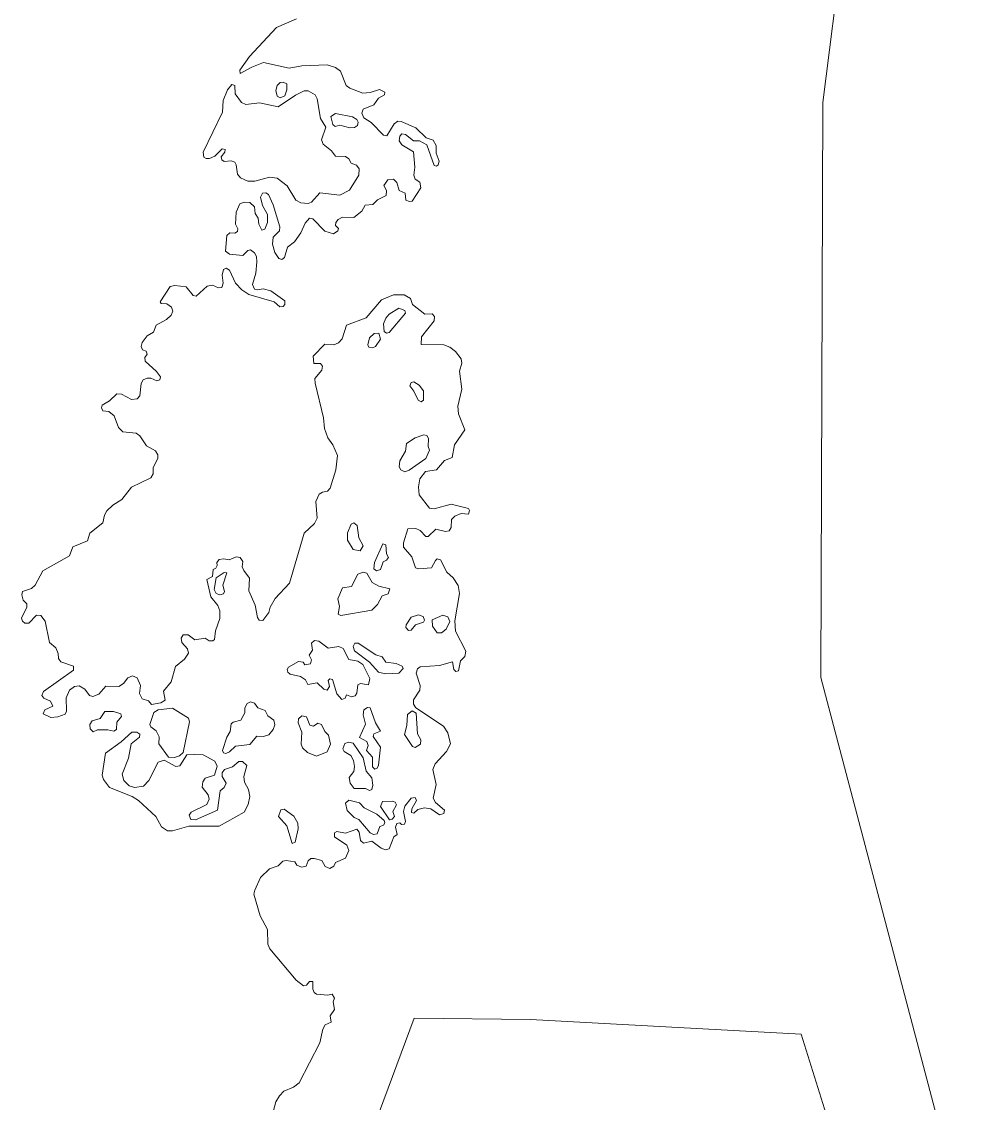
# Model space of a CAD drawing. Extents: x 369010 to 739155, y 6377141 to 6616555.
# Drawn here: x 526813 to 528885, y 6450277 to 6452630 of the extents above; entities that cross this region are included whole.
import ezdxf

# ---------------------------------------------------------------- set-up
doc = ezdxf.new("R2010")
doc.units = 0
doc.header["$LTSCALE"] = 40
doc.layers.add('1', color=7, linetype='Continuous', lineweight=13)

msp = doc.modelspace()

# ---------------------------------------------------------------- linework, layer by layer
at = {"layer": '1'}
for points in [[(527530.43, 6449471.53), (527362.28, 6449580.76), (527428.48, 6449813.63), (527668.79, 6450460.58), (527921.85, 6450457.6), (528512.04, 6450425.66), (528696.74, 6449833.16), (528884.92, 6449882.31), (528861.41, 6450042.02), (528554.9, 6451202.37), (528559.04, 6452454.24), (528601.74, 6452792.87)], [(528601.74, 6452792.87), (528559.04, 6452454.24), (528554.9, 6451202.37), (528861.41, 6450042.02)], [(527412.43, 6452636.46), (527368.57, 6452617.43), (527309.65, 6452554.37), (527288.46, 6452524.42), (527289.46, 6452517.3), (527314.61, 6452531.2), (527340.6, 6452540.97), (527396.54, 6452529.05), (527423.68, 6452533.85), (527478.96, 6452536.33)], [(527478.96, 6452536.33), (527497.33, 6452530.21), (527508.25, 6452522.27), (527520.67, 6452491.48), (527528.61, 6452485.03), (527556.58, 6452474.77), (527572.63, 6452475.93), (527592.83, 6452482.21), (527604.91, 6452476.92), (527604.08, 6452470.96), (527591.17, 6452463.35), (527580.41, 6452449.28), (527557.74, 6452439.35), (527554.93, 6452430.91), (527559.23, 6452420.81), (527574.95, 6452410.72), (527602.09, 6452382.91), (527609.38, 6452381.92), (527625.1, 6452407.41), (527632.88, 6452413.7), (527640.16, 6452412.54), (527672.27, 6452398.8), (527694.45, 6452376.95), (527710.17, 6452372.49), (527716.29, 6452360.24), (527716.46, 6452343.52), (527723.08, 6452326.31), (527721.26, 6452318.2), (527716.95, 6452315.39), (527711.99, 6452317.04), (527696.27, 6452362.06), (527680.21, 6452370.5), (527667.3, 6452370.5), (527649.59, 6452384.73), (527641.82, 6452385.73), (527637.35, 6452380.76), (527635.69, 6452370.5), (527641.82, 6452362.06), (527666.97, 6452347), (527670.28, 6452313.07), (527667.97, 6452296.19), (527670.78, 6452286.92), (527681.21, 6452280.8), (527683.36, 6452268.05), (527664.16, 6452239.59), (527658.37, 6452238.43), (527650.59, 6452241.41), (527649.1, 6452256.8), (527635.69, 6452262.92), (527631.22, 6452279.8), (527623.78, 6452286.92), (527611.2, 6452285.93), (527602.76, 6452273.18), (527608.38, 6452262.59), (527607.72, 6452251.34), (527589.02, 6452242.4), (527578.76, 6452232.3), (527561.55, 6452230.81), (527554.26, 6452217.24), (527537.05, 6452203.84), (527512.72, 6452204.5), (527503.12, 6452199.7), (527497.83, 6452193.24), (527497.17, 6452186.62), (527503.62, 6452180), (527502.63, 6452174.54), (527492.7, 6452168.58), (527474.16, 6452174.05), (527447.68, 6452200.69), (527440.23, 6452202.18), (527430.96, 6452191.75), (527421.53, 6452170.4), (527407.63, 6452150.71), (527392.4, 6452139.46), (527385.95, 6452116.45), (527380.15, 6452112.64), (527373.53, 6452114.46), (527365.09, 6452127.7), (527360.13, 6452145.58), (527361.78, 6452160.97), (527375.35, 6452174.87), (527375.69, 6452183.81), (527361.45, 6452231.64), (527351.02, 6452254.15), (527345.56, 6452257.79), (527338.28, 6452256.8), (527334.14, 6452247.86), (527338.28, 6452230.15), (527349.2, 6452209.96), (527349.37, 6452193.24), (527343.25, 6452178.51), (527336.96, 6452176.03), (527330.34, 6452189.11), (527328.85, 6452202.18), (527322.06, 6452212.77), (527320.9, 6452226.84), (527310.31, 6452236.61), (527298.06, 6452237.43), (527289.13, 6452233.3), (527280.85, 6452215.59)], [(527280.85, 6452215.59), (527279.69, 6452189.44), (527284.66, 6452178.85), (527283.66, 6452173.22), (527277.71, 6452169.91), (527266.95, 6452170.57), (527260.49, 6452164.45), (527257.35, 6452130.52), (527266.29, 6452124.06), (527295.42, 6452121.08), (527306.34, 6452131.84), (527311.97, 6452133.33), (527320.57, 6452127.04), (527325.04, 6452118.93), (527326.03, 6452107.35), (527323.39, 6452082.69), (527316.6, 6452057.7), (527320.57, 6452047.77), (527327.03, 6452045.95), (527339.94, 6452048.26), (527356.16, 6452043.79), (527386.77, 6452022.61), (527387.1, 6452014.17), (527383.46, 6452009.87), (527375.69, 6452009.2), (527363.44, 6452019.96), (527308.66, 6452035.85), (527293.1, 6452046.44), (527279.69, 6452061.17), (527265.96, 6452088.98), (527258.67, 6452093.28), (527253.54, 6452090.63), (527250.23, 6452078.22), (527252.38, 6452061.01), (527249.24, 6452051.08), (527242.62, 6452050.41), (527229.55, 6452056.21), (527217.3, 6452054.39), (527193.47, 6452032.87), (527187.34, 6452033.86), (527171.95, 6452052.73), (527146.96, 6452055.88), (527137.36, 6452053.72), (527115.18, 6452020.29), (527117.5, 6452016.65), (527129.42, 6452016.16), (527139.68, 6452008.21), (527142.82, 6451999.77), (527138.85, 6451991.16), (527128.92, 6451982.06), (527106.24, 6451969.48), (527100.78, 6451954.26), (527086.55, 6451945.98), (527076.12, 6451931.91), (527073.81, 6451922.65), (527076.62, 6451915.69), (527085.06, 6451913.05), (527086.55, 6451906.43), (527081.75, 6451898.65), (527082.41, 6451890.87), (527107.24, 6451868.19), (527116.01, 6451856.94), (527114.52, 6451850.65), (527108.23, 6451848.17), (527095.16, 6451854.13), (527087.21, 6451854.13), (527077.94, 6451850.65), (527073.97, 6451842.38), (527070.99, 6451815.73), (527065.37, 6451808.94), (527052.46, 6451807.79), (527030.94, 6451819.21), (527020.51, 6451819.54), (527005.12, 6451804.64), (526989.07, 6451795.21), (526987.25, 6451789.08), (526990.23, 6451782.79), (527003.63, 6451781.14), (527014.72, 6451771.87), (527024.15, 6451746.22), (527033.59, 6451737.28), (527063.21, 6451733.97), (527070.99, 6451728.34), (527085.72, 6451706.66), (527104.76, 6451696.07), (527110.22, 6451687.13), (527110.22, 6451679.02), (527099.79, 6451659.33), (527099.62, 6451645.92), (527095.16, 6451636.99), (527052.62, 6451616.79), (527031.77, 6451589.82), (527011.74, 6451577.57), (526999, 6451565.32), (526993.87, 6451555.89), (526990.56, 6451538.84), (526961.93, 6451516.83), (526956.63, 6451499.62), (526925.18, 6451486.54), (526917.74, 6451467.34)], [(527429.31, 6451516.83), (527451.82, 6451537.52), (527457.44, 6451549.1), (527454.63, 6451585.35), (527461.75, 6451601.07), (527468.86, 6451606.04), (527479.62, 6451608.02), (527485.75, 6451614.31), (527497.99, 6451654.36), (527501.63, 6451685.48), (527491.54, 6451708.65), (527480.45, 6451723.71), (527473.33, 6451744.23), (527471.35, 6451767.57), (527452.64, 6451843.2), (527452.48, 6451853.46), (527467.71, 6451871.67), (527468.7, 6451879.95), (527464.23, 6451885.57), (527450.16, 6451886.23), (527448.67, 6451901.63), (527473.83, 6451927.78), (527493.36, 6451926.78), (527503.62, 6451931.25), (527512.06, 6451939.69), (527521.49, 6451969.48), (527563.7, 6451985.21), (527597.13, 6452024.6), (527623.94, 6452035.68), (527647.11, 6452035.68), (527660.52, 6452027.57), (527664.99, 6452014.67), (527691.96, 6451993.48), (527707.85, 6451993.98), (527712.82, 6451988.35), (527712.32, 6451978.92), (527684.68, 6451944.16), (527684.18, 6451927.28), (527733.01, 6451926.62), (527746.41, 6451921.32), (527758.5, 6451912.22), (527771.24, 6451896), (527772.56, 6451886.57), (527767.6, 6451869.02), (527772.56, 6451829.96), (527763.96, 6451792.72), (527765.28, 6451776.01), (527778.69, 6451741.58), (527756.34, 6451708.81), (527751.71, 6451681.01), (527734.66, 6451674.72), (527717.45, 6451654.2), (527693.45, 6451650.89), (527681.21, 6451634.67), (527677.9, 6451617.62), (527679.55, 6451600.24), (527702.39, 6451570.78), (527712.49, 6451569.79), (527749.56, 6451579.89), (527786.8, 6451570.29), (527789.28, 6451565.82), (527787.13, 6451558.21), (527770.91, 6451559.53), (527757.5, 6451553.57), (527750.06, 6451546.29), (527749.56, 6451529.08), (527744.76, 6451521.79), (527736.81, 6451520.31), (527715.63, 6451525.27), (527699.41, 6451509.55), (527693.95, 6451509.55), (527681.7, 6451521.96), (527672.27, 6451526.76), (527654.89, 6451526.26), (527645.29, 6451495.64), (527645.29, 6451486.38), (527663.66, 6451465.03), (527671.44, 6451441.19), (527678.72, 6451438.88), (527706.69, 6451440.7), (527714.8, 6451457.25), (527718.94, 6451460.72), (527725.89, 6451458.41), (527739.79, 6451431.76), (527753.37, 6451419.02), (527764.62, 6451402.8), (527767.6, 6451384.92), (527757.17, 6451325.51), (527758.83, 6451303.16), (527781.5, 6451259.31), (527779.35, 6451248.22), (527769.75, 6451238.78), (527764.95, 6451216.94), (527759.32, 6451215.28), (527755.35, 6451219.92), (527752.04, 6451236.47), (527723.57, 6451228.69), (527681.87, 6451225.54), (527675.58, 6451221.07), (527673.1, 6451211.47)], [(526917.74, 6451467.34), (526859.31, 6451434.24), (526843.09, 6451403.62), (526834.98, 6451395.85), (526815.62, 6451389.56), (526813.8, 6451381.94), (526816.45, 6451370.52), (526824.39, 6451362.75), (526824.89, 6451355.3), (526813.3, 6451331.63), (526815.45, 6451325.01), (526820.58, 6451320.54), (526828.86, 6451320.71), (526845.41, 6451338.25), (526855.01, 6451336.93), (526864.44, 6451324.68), (526874.04, 6451278.17), (526887.61, 6451266.59), (526893.24, 6451254.34), (526893.9, 6451243.75), (526898.87, 6451236.63), (526926.34, 6451227.2), (526926.34, 6451218.26), (526861.3, 6451171.92), (526857.49, 6451163.15), (526861.8, 6451157.02), (526876.36, 6451150.4), (526881.32, 6451139.65), (526864.11, 6451132.03), (526860.14, 6451123.1), (526877.35, 6451115.32), (526892.41, 6451116.48), (526908.14, 6451122.6), (526911.45, 6451128.72), (526910.12, 6451158.18), (526917.57, 6451174.4), (526928.82, 6451182.51), (526939.09, 6451183.84), (526951, 6451176.88), (526960.93, 6451163.15), (526968.71, 6451161), (526981.45, 6451165.8), (526996.68, 6451183.34), (527024.82, 6451182.68), (527035.08, 6451189.3), (527044.84, 6451201.54), (527054.94, 6451205.52), (527065.2, 6451201.38), (527072.15, 6451184.99), (527070.5, 6451167.45), (527076.12, 6451156.03), (527090.03, 6451151.56), (527096.15, 6451143.12), (527117, 6451146.93), (527126.44, 6451152.56), (527122.3, 6451172.75), (527139.35, 6451192.77), (527148.28, 6451226.37), (527168.47, 6451241.93), (527176.75, 6451255), (527174.93, 6451264.77), (527162.18, 6451278.34), (527160.86, 6451288.1), (527165.66, 6451295.05), (527175.92, 6451295.05), (527190.65, 6451283.97), (527213.16, 6451287.77), (527221.77, 6451281.81), (527230.04, 6451281.81), (527233.35, 6451285.12), (527236, 6451303.83), (527245.1, 6451330.47), (527245.1, 6451347.19), (527240.96, 6451358.94), (527225.57, 6451377.97), (527217.13, 6451415.54), (527229.05, 6451422.49), (527231.03, 6451437.39), (527236.83, 6451440.04), (527239.64, 6451446.16), (527238.65, 6451452.78), (527244.11, 6451459.07), (527253.21, 6451460.89), (527265.29, 6451458.08), (527281.02, 6451465.03), (527289.46, 6451463.37), (527295.42, 6451454.77), (527294.09, 6451443.51), (527297.57, 6451435.57), (527309.81, 6451418.35), (527308.16, 6451391.05), (527322.56, 6451359.44), (527327.03, 6451332.95), (527331.16, 6451327.33), (527338.61, 6451326.67), (527352.02, 6451343.71), (527355, 6451355.63), (527365.92, 6451374.33), (527397.2, 6451407.93), (527429.31, 6451516.83)], [(527673.1, 6451211.47), (527682.03, 6451184.83), (527681.21, 6451174.4), (527667.3, 6451153.88), (527667.3, 6451144.11), (527671.94, 6451136.34), (527732.35, 6451096.45), (527741.95, 6451081.55), (527747.57, 6451058.05), (527738.97, 6451040.84), (527714.14, 6451014.52), (527709.51, 6451002.28), (527716.29, 6450969.01), (527710.17, 6450939.22), (527715.13, 6450930.28), (527734.66, 6450913.4), (527733.17, 6450906.12), (527723.74, 6450903.47), (527705.04, 6450916.38), (527691.3, 6450918.37), (527676.9, 6450914.56), (527667.8, 6450906.95), (527663, 6450908.44), (527663.33, 6450916.38), (527673.92, 6450934.42), (527670.78, 6450940.88), (527661.84, 6450939.55), (527648.44, 6450922.17), (527645.46, 6450910.59), (527649.93, 6450888.91), (527647.44, 6450882.95), (527640.82, 6450882.29), (527637.18, 6450886.09), (527631.22, 6450884.11), (527628.24, 6450876.66), (527631.55, 6450860.44), (527624.44, 6450854.98), (527614.51, 6450828.99), (527606.07, 6450827.17), (527596.8, 6450830.98), (527576.11, 6450846.21), (527558.4, 6450841.57), (527551.95, 6450847.2), (527548.97, 6450865.74), (527543.67, 6450871.86), (527519.34, 6450863.25), (527499.98, 6450866.9), (527495.34, 6450864.41), (527494.85, 6450854.98), (527521.66, 6450837.1), (527526.62, 6450825.68), (527518.85, 6450808.97), (527497.5, 6450799.54), (527493.69, 6450791.26), (527484.92, 6450786.13), (527474.82, 6450790.93), (527467.54, 6450803.51), (527450.82, 6450808.47), (527443.21, 6450808.47), (527437.58, 6450803.18), (527433.11, 6450791.76), (527423.18, 6450789.44), (527413.09, 6450793.41), (527408.62, 6450800.69), (527390.08, 6450803.84), (527382.47, 6450802.18), (527372.38, 6450792.09), (527353.67, 6450785.47), (527333.98, 6450766.6), (527321.23, 6450739.46), (527319.41, 6450730.52), (527332.82, 6450683.19), (527349.2, 6450653.89), (527349.54, 6450621.62), (527354.17, 6450611.36), (527411.76, 6450543.5), (527427.49, 6450530.76), (527434.27, 6450532.41), (527440.73, 6450540.69), (527447.51, 6450540.19), (527447.68, 6450523.47), (527450.49, 6450516.19), (527455.79, 6450512.55), (527480.78, 6450510.4), (527489.88, 6450512.88), (527494.85, 6450504.28), (527492.03, 6450496.17), (527495.01, 6450479.45), (527485.58, 6450465.88), (527487.73, 6450451.65), (527474.66, 6450446.35), (527469.69, 6450436.42), (527463.24, 6450407.13), (527418.05, 6450320.07), (527405.97, 6450310.47), (527384.79, 6450301.53), (527374.86, 6450291.11), (527367.08, 6450278.2), (527352.35, 6450223.91)], [(528696.74, 6449833.16), (528512.04, 6450425.66), (527921.85, 6450457.6), (527668.79, 6450460.58), (527428.48, 6449813.63)]]:
    msp.add_lwpolyline(points, dxfattribs=at)
for points in [[(527382.97, 6452498.76), (527377.01, 6452497.77), (527370.06, 6452490.99), (527367.08, 6452480.39), (527370.06, 6452468.31), (527376.84, 6452464.17), (527386.94, 6452468.64), (527391.41, 6452481.55), (527391.41, 6452494.79)], [(527421.36, 6452235.61), (527437.42, 6452234.62), (527444.87, 6452237.43), (527463.24, 6452257.46), (527506.93, 6452252.49), (527527.95, 6452263.58), (527547.97, 6452295.86), (527548.8, 6452309.76), (527542.68, 6452317.87), (527531.09, 6452321.84), (527526.13, 6452331.44), (527518.68, 6452336.24), (527497, 6452337.4), (527488.39, 6452348.82), (527470.02, 6452363.22), (527466.71, 6452373.15), (527476.31, 6452400.46), (527464.73, 6452419.32), (527457.44, 6452462.19), (527452.81, 6452470.63), (527437.75, 6452479.73), (527429.14, 6452479.4), (527410.11, 6452470.46), (527372.54, 6452444.81), (527331.5, 6452453.75), (527302.04, 6452449.78), (527292.44, 6452454.24), (527278.53, 6452472.78), (527277.71, 6452490.99), (527271.58, 6452493.14), (527261.82, 6452481.88), (527252.72, 6452458.88), (527251.23, 6452433.23), (527208.69, 6452346.34), (527210.68, 6452335.25), (527215.15, 6452332.27), (527222.92, 6452332.6), (527234.51, 6452337.23), (527250.4, 6452353.12), (527256.52, 6452351.96), (527255.86, 6452346.17), (527248.08, 6452335.91), (527249.24, 6452329.45), (527254.87, 6452325.65), (527270.26, 6452327.3), (527277.71, 6452323.99), (527281.02, 6452318.7), (527283.83, 6452297.84), (527290.29, 6452290.23), (527306.34, 6452283.11), (527321.4, 6452283.11), (527353.18, 6452291.88), (527370.06, 6452289.24), (527391.57, 6452272.85), (527410.94, 6452241.24)], [(527538.71, 6452399.79), (527544.83, 6452404.1), (527546.49, 6452411.54), (527544, 6452417.5), (527534.07, 6452423.13), (527497.5, 6452430.58), (527487.23, 6452423.63), (527491.37, 6452406.08), (527496.34, 6452402.11), (527506.93, 6452404.76), (527528.61, 6452399.3)], [(527635.53, 6452006.22), (527614.51, 6451993.65), (527606.73, 6451984.71), (527601.93, 6451971.97), (527603.25, 6451955.25), (527608.05, 6451951.77), (527614.34, 6451953.59), (527650.09, 6451995.14), (527647.94, 6452001.26)], [(527591.67, 6451951.77), (527581.41, 6451951.28), (527571.15, 6451941.51), (527567.67, 6451926.45), (527569.99, 6451921.16), (527578.1, 6451920.33), (527584.72, 6451922.81), (527595.64, 6451939.03)], [(527683.52, 6451802.65), (527689.15, 6451805.96), (527689.15, 6451826.32), (527679.72, 6451838.4), (527667.63, 6451846.18), (527662.01, 6451844.53), (527659.03, 6451837.41), (527668.13, 6451825.83), (527677.56, 6451805.96)], [(527689.98, 6451730.66), (527671.11, 6451724.37), (527652.24, 6451711.46), (527649.59, 6451694.91), (527637.18, 6451673.73), (527635.86, 6451660.98), (527639.33, 6451654.2), (527648.27, 6451650.23), (527657.87, 6451653.37), (527694.28, 6451678.86), (527701.89, 6451697.56), (527698.91, 6451705.5), (527700.07, 6451722.72), (527696.27, 6451728.84)], [(527550.62, 6451477.77), (527557.41, 6451489.19), (527548.31, 6451506.24), (527544.66, 6451533.55), (527537.38, 6451538.68), (527531.26, 6451536.36), (527523.48, 6451517.49), (527523.31, 6451501.44), (527536.06, 6451481.25)], [(527600.61, 6451493), (527582.07, 6451452.45), (527581.08, 6451438.55), (527586.7, 6451434.74), (527595.31, 6451437.55), (527601.1, 6451454.43), (527608.71, 6451457.74), (527612.69, 6451463.54), (527608.38, 6451471.81), (527607.23, 6451491.18)], [(527260.49, 6451430.11), (527254.37, 6451430.6), (527237.32, 6451419.51), (527232.69, 6451393.86), (527237.32, 6451385.09), (527244.94, 6451382.44), (527253.21, 6451384.43), (527255.53, 6451389.56), (527251.89, 6451403.46)], [(527557.24, 6451431.43), (527545.82, 6451427.29), (527531.92, 6451400.15), (527512.39, 6451397.83), (527502.63, 6451373.5), (527506.1, 6451356.79), (527502.79, 6451339.91), (527509.08, 6451337.42), (527576.28, 6451348.84), (527588.52, 6451361.09), (527598.95, 6451379.96), (527611.86, 6451384.59), (527615.33, 6451395.02), (527591.67, 6451401.14), (527577.27, 6451409.09), (527565.85, 6451429.11)], [(527678.06, 6451338.42), (527661.84, 6451333.45), (527651.08, 6451317.07), (527650.26, 6451311.27), (527656.21, 6451304.65), (527662.34, 6451305.48), (527671.44, 6451317.23), (527688.65, 6451322.86), (527691.3, 6451327.33), (527687.99, 6451335.11)], [(527731.02, 6451337.75), (527707.85, 6451327.82), (527708.68, 6451313.76), (527718.44, 6451299.36), (527727.88, 6451299.52), (527738.3, 6451307.3), (527746.08, 6451323.85), (527741.78, 6451334.44)], [(527510.74, 6451154.71), (527518.18, 6451157.19), (527521.16, 6451164.64), (527532.25, 6451160.5), (527540.2, 6451162.15), (527544, 6451168.28), (527546.15, 6451186.32), (527551.78, 6451189.3), (527569.49, 6451185.99), (527572.3, 6451200.05), (527556.75, 6451230.34), (527545.82, 6451237.79), (527525.96, 6451241.43), (527514.05, 6451265.43), (527504.61, 6451269.4), (527481.28, 6451266.26), (527460.92, 6451281.15), (527451.32, 6451283.14), (527444.7, 6451277.35), (527447.18, 6451261.62), (527440.07, 6451250.53), (527445.03, 6451240.44), (527442.71, 6451232), (527430.47, 6451229.51), (527426.66, 6451235.47), (527416.4, 6451237.29), (527394.88, 6451224.71), (527391.9, 6451219.92), (527393.23, 6451213.79), (527398.19, 6451209.16), (527421.2, 6451204.19), (527431.63, 6451196.91), (527437.25, 6451187.15), (527457.28, 6451190.79), (527471.84, 6451176.88), (527478.79, 6451174.9), (527484.09, 6451183.01), (527481.44, 6451195.92), (527484.75, 6451199.39), (527491.04, 6451197.57), (527500.31, 6451166.95)], [(527634.86, 6451211.97), (527644.63, 6451221.74), (527642.64, 6451227.2), (527629.24, 6451232.82), (527606.89, 6451235.47), (527598.62, 6451247.22), (527585.38, 6451251.53), (527546.32, 6451277.01), (527539.53, 6451277.01), (527535.56, 6451269.4), (527538.87, 6451259.97), (527571.64, 6451235.31), (527590.84, 6451213.79), (527606.4, 6451210.32)], [(527142.32, 6451135.67), (527111.21, 6451131.54), (527101.11, 6451125.91), (527092.34, 6451100.26), (527094.66, 6451094.79), (527106.24, 6451086.35), (527112.7, 6451073.11), (527112.2, 6451058.05), (527133.06, 6451029.09), (527146.79, 6451028.43), (527157.39, 6451031.9), (527165, 6451038.69), (527179.07, 6451105.72), (527176.91, 6451113.5)], [(527311.8, 6451149.08), (527305.01, 6451145.77), (527299.39, 6451136.5), (527299.88, 6451125.41), (527291.28, 6451109.36), (527274.4, 6451105.22), (527269.6, 6451101.25), (527267.78, 6451084.86), (527260.49, 6451072.45), (527251.06, 6451043.16), (527252.88, 6451038.36), (527258.51, 6451036.87), (527266.12, 6451040.18), (527279.53, 6451052.43), (527310.64, 6451056.23), (527326.03, 6451074.6), (527340.6, 6451073.44), (527351.69, 6451077.09), (527361.29, 6451089), (527364.76, 6451099.26), (527362.94, 6451109.36), (527349.7, 6451118.63), (527343.91, 6451130.71), (527328.02, 6451136), (527321.07, 6451146.43)], [(527582.73, 6451002.77), (527588.36, 6451004.76), (527591.01, 6451011.38), (527595.14, 6451050.6), (527579.09, 6451073.78), (527580.74, 6451079.73), (527595.31, 6451085.36), (527584.55, 6451103.73), (527572.47, 6451136.34), (527566.68, 6451137.16), (527559.06, 6451131.87), (527557.24, 6451120.78), (527562.37, 6451100.75), (527549.3, 6451071.46), (527565.52, 6451062.85), (527568.17, 6451054.08), (527564.86, 6451043.65), (527577.6, 6451028.59), (527578.1, 6451007.57)], [(527001.32, 6451088.67), (527014.56, 6451085.69), (527020.02, 6451089), (527020.68, 6451105.22), (527030.77, 6451117.14), (527029.29, 6451122.93), (527013.56, 6451128.23), (526994.53, 6451128.23), (526984.43, 6451113), (526966.89, 6451107.87), (526961.93, 6451100.09), (526962.42, 6451090.66), (526969.04, 6451084.2), (526978.97, 6451088.17)], [(527455.79, 6451031.24), (527478.79, 6451040.34), (527486.08, 6451057.06), (527482.27, 6451076.92), (527473.83, 6451084.7), (527466.88, 6451100.26), (527458.93, 6451103.07), (527449, 6451095.95), (527441.22, 6451098.77), (527433.94, 6451116.31), (527423.68, 6451118.63), (527416.73, 6451112.5), (527415.9, 6451103.57), (527423.68, 6451083.54), (527422.19, 6451057.39), (527425.5, 6451049.28), (527436.26, 6451038.69)], [(527671.11, 6451049.61), (527682.36, 6451056.89), (527682.86, 6451066.82), (527676.24, 6451079.73), (527672.76, 6451124.92), (527664.49, 6451129.72), (527653.9, 6451121.44), (527652.9, 6451097.61), (527647.44, 6451078.08), (527664.99, 6451051.93)], [(527131.07, 6450868.38), (527142.16, 6450868.22), (527177.74, 6450878.48), (527243.61, 6450878.48), (527298.39, 6450908.77), (527306.67, 6450925.65), (527310.81, 6450943.36), (527307.66, 6450958.25), (527299.22, 6450974.14), (527297.57, 6450986.89), (527304.19, 6451010.72), (527294.75, 6451019.16), (527286.31, 6451019.16), (527272.74, 6451007.9), (527255.2, 6451001.95), (527250.07, 6450994.5), (527250.4, 6450986.89), (527259, 6450972.49), (527254.54, 6450963.05), (527246.1, 6450955.77), (527240.47, 6450913.24), (527192.31, 6450892.05), (527182.05, 6450892.88), (527178.4, 6450902.64), (527182.54, 6450909.1), (527216.64, 6450925.65), (527222.26, 6450937.23), (527219.45, 6450946.83), (527206.37, 6450963.38), (527208.03, 6450975.13), (527213.49, 6450982.91), (527233.68, 6450989.7), (527239.31, 6451008.9), (527234.68, 6451019.99), (527209.02, 6451034.05), (527189.49, 6451034.72), (527173.6, 6451034.22), (527158.38, 6451009.73), (527149.11, 6451008.4), (527124.12, 6451022.3), (527111.04, 6451018), (527090.19, 6450977.95), (527078.94, 6450965.7), (527059.24, 6450962.72), (527047.66, 6450966.03), (527036.07, 6450978.28), (527032.76, 6450991.85), (527046.33, 6451026.28), (527051.79, 6451057.89), (527070.16, 6451072.29), (527070.66, 6451078.57), (527064.04, 6451083.54), (527053.45, 6451083.54), (527030.11, 6451061.86), (526995.85, 6451037.36), (526988.74, 6450989.53), (526991.55, 6450980.27), (527004.96, 6450963.05), (527053.95, 6450943.03), (527067.68, 6450934.09), (527105.42, 6450899.33), (527117.83, 6450876.83)], [(527571.64, 6450956.1), (527576.61, 6450958.25), (527578.26, 6450967.52), (527576.11, 6450983.91), (527564.19, 6450998.31), (527557.74, 6451027.6), (527535.4, 6451059.05), (527525.47, 6451061.2), (527517.69, 6451058.71), (527513.22, 6451046.8), (527516.03, 6451040.84), (527530.6, 6451032.4), (527536.39, 6451021.48), (527538.87, 6451008.4), (527537.22, 6450997.81), (527526.96, 6450984.4), (527529.44, 6450972.16), (527538.21, 6450960.24), (527562.87, 6450960.74)], [(527579.75, 6450860.28), (527588.03, 6450861.93), (527593.98, 6450877.49), (527601.93, 6450880.8), (527604.58, 6450885.6), (527603.09, 6450890.56), (527587.36, 6450904.46), (527559.56, 6450918.53), (527549.8, 6450929.12), (527526.13, 6450935.08), (527518.68, 6450928.46), (527522.98, 6450912.74), (527538.04, 6450897.35), (527547.97, 6450892.88), (527572.47, 6450864.08)], [(527615, 6450892.71), (527620.96, 6450893.87), (527625.76, 6450899.67), (527622.12, 6450910.75), (527629.9, 6450925.15), (527627.25, 6450930.61), (527621.13, 6450932.93), (527599.61, 6450932.27), (527594.98, 6450921.18)], [(527402.5, 6450841.08), (527409.28, 6450843.39), (527415.9, 6450872.69), (527415.41, 6450885.27), (527406.47, 6450900.16), (527385.28, 6450915.88), (527377.84, 6450914.39), (527373.37, 6450899.67), (527391.41, 6450878.98)]]:
    msp.add_lwpolyline(points, close=True, dxfattribs=at)

doc.saveas('drawing.dxf')
